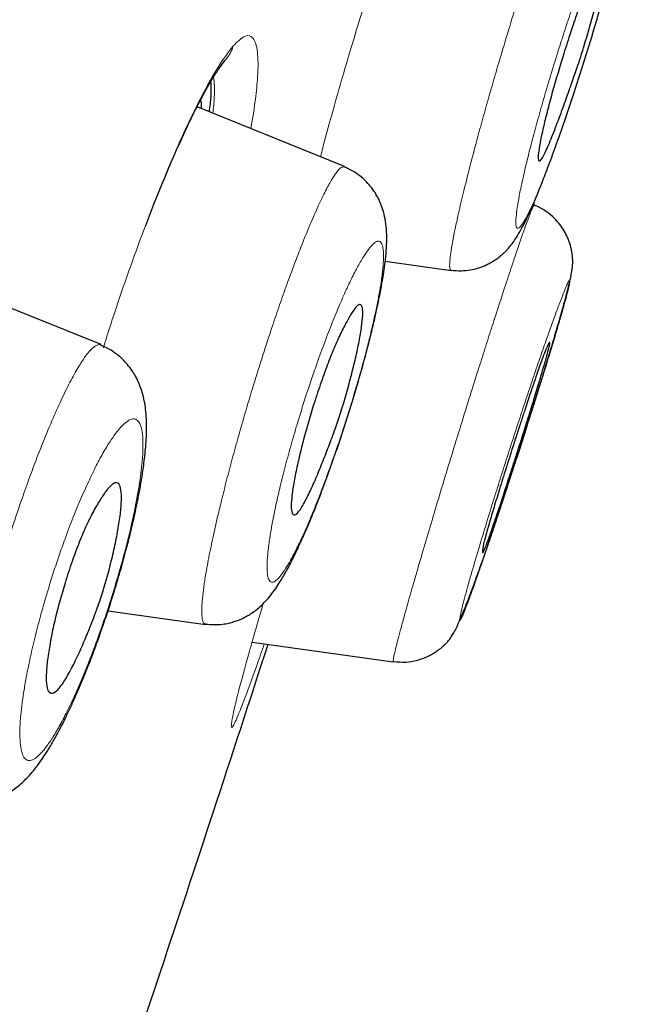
# Model space of a CAD drawing. Header units: millimetres. Extents: x 8 to 830, y 12 to 2106.
# Tile 599 of 624: x 799.32 to 804.38, y 1789.09 to 1797.13. Entities that reach past the tile are written whole.
import ezdxf

# ---------------------------------------------------------------- set-up
doc = ezdxf.new("R2010")
doc.units = ezdxf.units.MM

msp = doc.modelspace()

# ---------------------------------------------------------------- linework, layer by layer
at = {"color": 7, "linetype": 'Continuous', "lineweight": 30}
for p, q in [((801.0124, 1796.8127), (801.0114, 1796.8122)), ((801.0124, 1796.8127), (801.0114, 1796.8122)), ((801.978, 1795.9336), (800.7724, 1796.4207)), ((803.5281, 1795.622), (803.5179, 1795.6262)), ((802.3091, 1795.1588), (802.8465, 1795.0833)), ((799.9892, 1794.4779), (798.6941, 1795.0011)), ((800.046, 1792.3043), (800.8407, 1792.1926)), ((801.2219, 1792.0477), (802.3754, 1791.8856))]:
    msp.add_line(p, q, dxfattribs=at)
at = {"color": 8, "linetype": 'Continuous', "lineweight": 0}
msp.add_arc((800.8042, 1796.9884), 0.2724, 319.78176, 345.11605, dxfattribs=at)
at = {"color": 7, "linetype": 'Continuous', "lineweight": 30}
for points, knots in [([(815.2417, 1879.5397), (815.2409, 1879.5373), (815.2387, 1879.5308), (815.2013, 1879.4128), (815.1085, 1879.0931), (814.9525, 1878.525), (814.7273, 1877.6975), (814.4294, 1876.6159), (814.0555, 1875.2452), (813.6418, 1873.7246), (813.2077, 1872.1222), (812.7774, 1870.5248), (812.2816, 1868.6694), (811.7162, 1866.5249), (811.0923, 1864.109), (810.3848, 1861.3452), (809.6032, 1858.2686), (808.758, 1854.9241), (807.9052, 1851.5401), (807.0493, 1848.1425), (805.9117, 1843.6193), (804.4836, 1837.9633), (802.7686, 1831.1854), (801.0519, 1824.4365), (799.3364, 1817.7065), (797.6446, 1811.1258), (795.9816, 1804.6729), (794.3485, 1798.3482), (792.9402, 1792.8889), (791.7576, 1788.3045), (790.8009, 1784.5914), (789.8488, 1780.8899), (789.2341, 1778.4891), (788.9253, 1777.283)], [0, 0, 0, 0, 0.01834, 0.049646, 0.081159, 0.112776, 0.144427, 0.176122, 0.207963, 0.24004, 0.261619, 0.283406, 0.305452, 0.327787, 0.350088, 0.372164, 0.398331, 0.424187, 0.449771, 0.475138, 0.500324, 0.550384, 0.600197, 0.649769, 0.69912, 0.748534, 0.794887, 0.841452, 0.888204, 0.915872, 0.943695, 0.971714, 1, 1, 1, 1]), ([(815.2417, 1879.5397), (815.2409, 1879.5373), (815.2387, 1879.5308), (815.2013, 1879.4128), (815.1085, 1879.0931), (814.9525, 1878.525), (814.7273, 1877.6975), (814.4294, 1876.6159), (814.0555, 1875.2452), (813.6418, 1873.7246), (813.2077, 1872.1222), (812.7774, 1870.5248), (812.2816, 1868.6694), (811.7162, 1866.5249), (811.0923, 1864.109), (810.3848, 1861.3452), (809.6032, 1858.2686), (808.758, 1854.9241), (807.9052, 1851.5401), (807.0493, 1848.1425), (805.9117, 1843.6193), (804.4836, 1837.9633), (802.7686, 1831.1854), (801.0519, 1824.4365), (799.3364, 1817.7065), (797.6446, 1811.1258), (795.9816, 1804.6729), (794.3485, 1798.3482), (792.9402, 1792.8889), (791.7576, 1788.3045), (790.8009, 1784.5914), (789.8488, 1780.8899), (789.2341, 1778.4891), (788.9253, 1777.283)], [0, 0, 0, 0, 0.01834, 0.049646, 0.081159, 0.112776, 0.144427, 0.176122, 0.207963, 0.24004, 0.261619, 0.283406, 0.305452, 0.327787, 0.350088, 0.372164, 0.398331, 0.424187, 0.449771, 0.475138, 0.500324, 0.550384, 0.600197, 0.649769, 0.69912, 0.748534, 0.794887, 0.841452, 0.888204, 0.915872, 0.943695, 0.971714, 1, 1, 1, 1]), ([(816.606, 1877.6246), (816.6053, 1877.6216), (816.6037, 1877.6153), (816.5654, 1877.4833), (816.476, 1877.1593), (816.3364, 1876.6304), (816.1546, 1875.9404), (815.9425, 1875.1439), (815.6847, 1874.1765), (815.3781, 1873.02), (815.0342, 1871.7254), (814.6569, 1870.3025), (814.2523, 1868.7707), (813.8291, 1867.1614), (813.4009, 1865.5147), (812.9834, 1863.8877), (812.5382, 1862.1413), (812.0186, 1860.0972), (811.4221, 1857.7456), (810.75, 1855.0942), (810.0636, 1852.3857), (809.3673, 1849.6416), (808.6639, 1846.8752), (807.7212, 1843.1697), (806.5319, 1838.5173), (805.0971, 1832.9208), (803.6566, 1827.3237), (802.2119, 1821.7314), (800.7649, 1816.1424), (799.3873, 1810.8518), (798.0849, 1805.8564), (796.8575, 1801.1587), (795.6305, 1796.4662), (794.5587, 1792.367), (793.642, 1788.8629), (792.8804, 1785.9489), (792.1257, 1783.0587), (791.3799, 1780.1956), (790.8985, 1778.3357), (790.6576, 1777.4049)], [0, 0, 0, 0, 0.028654, 0.059928, 0.09124, 0.122572, 0.14765, 0.172731, 0.197817, 0.222921, 0.248052, 0.269017, 0.290007, 0.311024, 0.326805, 0.342591, 0.358372, 0.374141, 0.395139, 0.416112, 0.437059, 0.457984, 0.478883, 0.499762, 0.54148, 0.583159, 0.624801, 0.666394, 0.707958, 0.749542, 0.784512, 0.819509, 0.85453, 0.889572, 0.911612, 0.933672, 0.955754, 0.977859, 1, 1, 1, 1]), ([(816.6058, 1877.6236), (816.605, 1877.6206), (816.6034, 1877.6142), (816.5653, 1877.4832), (816.476, 1877.1593), (816.3364, 1876.6304), (816.1546, 1875.9404), (815.9425, 1875.1439), (815.6847, 1874.1765), (815.3781, 1873.02), (815.0342, 1871.7254), (814.6569, 1870.3025), (814.2523, 1868.7707), (813.8291, 1867.1614), (813.4009, 1865.5147), (812.9834, 1863.8877), (812.5382, 1862.1413), (812.0186, 1860.0972), (811.4221, 1857.7456), (810.75, 1855.0942), (810.0636, 1852.3857), (809.3673, 1849.6416), (808.6639, 1846.8752), (807.7212, 1843.1697), (806.5319, 1838.5173), (805.0971, 1832.9208), (803.6566, 1827.3237), (802.2119, 1821.7314), (800.7649, 1816.1424), (799.3873, 1810.8518), (798.0849, 1805.8564), (796.8575, 1801.1587), (795.6305, 1796.4662), (794.5587, 1792.367), (793.642, 1788.8629), (792.8804, 1785.9489), (792.1257, 1783.0587), (791.3799, 1780.1956), (790.8985, 1778.3357), (790.6576, 1777.4049)], [0, 0, 0, 0, 0.027628, 0.058936, 0.090281, 0.121646, 0.14675, 0.171858, 0.19697, 0.2221, 0.247258, 0.268245, 0.289258, 0.310297, 0.326094, 0.341896, 0.357694, 0.37348, 0.3945, 0.415495, 0.436465, 0.457411, 0.478333, 0.499234, 0.540995, 0.582719, 0.624404, 0.666041, 0.70765, 0.749277, 0.784284, 0.819319, 0.854376, 0.889455, 0.911519, 0.933602, 0.955707, 0.977835, 1, 1, 1, 1]), ([(790.8326, 1777.52), (791.1125, 1778.6273), (791.6831, 1780.8847), (792.5905, 1784.4145), (793.5243, 1788.0286), (794.4734, 1791.6827), (795.532, 1795.7489), (796.7013, 1800.2336), (797.9791, 1805.1329), (799.4152, 1810.6497), (801.0061, 1816.7719), (802.7371, 1823.4942), (804.4612, 1830.2154), (806.1796, 1836.934), (807.6041, 1842.5243), (808.7382, 1846.9804), (809.5859, 1850.3067), (810.4225, 1853.5854), (811.2413, 1856.7875), (811.9877, 1859.6971), (812.6526, 1862.2782), (813.2329, 1864.5158), (813.7599, 1866.524), (814.2266, 1868.2807), (814.6364, 1869.8152), (815.0539, 1871.3724), (815.4541, 1872.8663), (815.8152, 1874.2092), (816.1013, 1875.2723), (816.3401, 1876.1676), (816.5092, 1876.8028), (816.5923, 1877.0832), (816.596, 1877.0962), (816.5979, 1877.1025)], [0, 0, 0, 0, 0.026664, 0.054357, 0.082001, 0.109685, 0.137453, 0.17399, 0.210713, 0.24757, 0.297859, 0.348126, 0.398373, 0.448601, 0.498899, 0.524186, 0.549552, 0.574879, 0.600129, 0.625492, 0.64667, 0.667756, 0.688924, 0.710123, 0.731243, 0.752352, 0.784057, 0.815599, 0.846785, 0.877833, 0.919215, 0.960784, 1, 1, 1, 1]), ([(816.5918, 1876.7213), (816.5898, 1876.7152), (816.5857, 1876.7027), (816.4996, 1876.4204), (816.3251, 1875.774), (816.0773, 1874.8559), (815.7819, 1873.7708), (815.4122, 1872.4103), (815.0038, 1870.9003), (814.5782, 1869.3248), (814.161, 1867.7711), (813.6872, 1865.9928), (813.154, 1863.9605), (812.5688, 1861.6934), (811.9006, 1859.0858), (811.1555, 1856.1624), (810.3435, 1852.9648), (809.522, 1849.7227), (808.6968, 1846.4605), (807.5916, 1842.0893), (806.1975, 1836.5887), (804.5093, 1829.9591), (802.8091, 1823.3125), (801.0975, 1816.6609), (799.5838, 1810.8439), (798.2836, 1805.8613), (797.1983, 1801.7126), (796.1133, 1797.5672), (795.0315, 1793.4304), (793.9568, 1789.3134), (792.8993, 1785.2412), (791.8597, 1781.214), (791.2066, 1778.6308), (790.8792, 1777.336)], [0, 0, 0, 0, 0.039392, 0.081265, 0.123167, 0.154792, 0.186451, 0.217971, 0.249506, 0.270698, 0.291841, 0.312877, 0.334073, 0.355258, 0.376322, 0.401743, 0.427011, 0.451975, 0.476801, 0.50158, 0.551155, 0.600863, 0.650713, 0.700608, 0.750487, 0.781648, 0.812807, 0.843984, 0.875217, 0.906469, 0.937628, 0.968734, 1, 1, 1, 1]), ([(802.8468, 1795.0866), (802.875, 1795.084), (802.9273, 1795.0791), (802.9998, 1795.0867), (803.0572, 1795.0998), (803.1018, 1795.1149), (803.1362, 1795.1296), (803.1655, 1795.1445), (803.2039, 1795.167), (803.2386, 1795.192), (803.2688, 1795.2183), (803.2887, 1795.2371), (803.3087, 1795.2579), (803.333, 1795.286), (803.3601, 1795.3219), (803.3933, 1795.3721), (803.4258, 1795.43), (803.4532, 1795.4839), (803.4834, 1795.5474), (803.5206, 1795.6313), (803.565, 1795.738), (803.6173, 1795.8707), (803.6763, 1796.0279), (803.74, 1796.2062), (803.8057, 1796.3973), (803.872, 1796.5972), (803.9376, 1796.8025), (804.0015, 1797.0097), (804.0623, 1797.2147), (804.1179, 1797.4113), (804.1665, 1797.5919), (804.2067, 1797.7514), (804.2386, 1797.8877), (804.2652, 1798.0133), (804.2852, 1798.125), (804.2972, 1798.2159), (804.3019, 1798.2932), (804.3006, 1798.3529), (804.2951, 1798.4052), (804.2871, 1798.4498), (804.2747, 1798.4957), (804.257, 1798.5453), (804.2286, 1798.603), (804.1873, 1798.6643), (804.1332, 1798.7237), (804.0624, 1798.7805), (804.0053, 1798.8074), (803.9755, 1798.8214)], [0, 0, 0, 0, 0.016129, 0.029964, 0.041143, 0.049456, 0.056685, 0.062949, 0.068705, 0.082898, 0.088316, 0.093495, 0.101838, 0.113101, 0.127249, 0.143949, 0.167699, 0.187518, 0.212045, 0.240084, 0.271619, 0.306617, 0.344581, 0.382973, 0.421489, 0.460165, 0.499016, 0.538074, 0.577428, 0.617027, 0.656001, 0.692522, 0.726538, 0.758103, 0.796444, 0.830567, 0.860341, 0.880168, 0.890424, 0.902327, 0.911338, 0.921633, 0.935581, 0.948753, 0.96411, 0.98135, 1, 1, 1, 1]), ([(803.7676, 1796.8568), (803.7768, 1796.886), (803.7951, 1796.9439), (803.8319, 1797.0566), (803.8768, 1797.1896), (803.9284, 1797.332), (803.9778, 1797.4558), (804.0229, 1797.5592), (804.0605, 1797.6387), (804.0893, 1797.6885), (804.1085, 1797.704), (804.1161, 1797.6818), (804.1118, 1797.6245), (804.0965, 1797.5367), (804.0714, 1797.4229), (804.0378, 1797.2876), (803.9977, 1797.1387), (803.9527, 1796.9821), (803.9202, 1796.8752), (803.9035, 1796.8223), (803.9035, 1796.8222), (803.9035, 1796.8221), (803.9034, 1796.8218), (803.9033, 1796.8214), (803.903, 1796.8207), (803.9026, 1796.8193), (803.9017, 1796.8166), (803.8999, 1796.811), (803.8957, 1796.7984), (803.8832, 1796.7614), (803.8585, 1796.6898), (803.8196, 1796.5783), (803.7697, 1796.4382), (803.7121, 1796.2806), (803.6521, 1796.1265), (803.6088, 1796.0302), (803.5812, 1795.9852), (803.5687, 1795.9764), (803.5625, 1795.9815), (803.5598, 1795.9894), (803.5578, 1796.0093), (803.5613, 1796.0552), (803.5767, 1796.145), (803.6019, 1796.2606), (803.6354, 1796.3965), (803.6873, 1796.5915), (803.7357, 1796.7515), (803.7676, 1796.8568)], [0, 0, 0, 0, 0.0162842, 0.0322561, 0.0637981, 0.0944402, 0.124432, 0.1555743, 0.1867196, 0.2178324, 0.2488868, 0.2821578, 0.314774, 0.3468943, 0.37843, 0.4093485, 0.4398626, 0.4696777, 0.4991284, 0.4991425, 0.4991537, 0.4991737, 0.4992098, 0.4992751, 0.4993948, 0.4996182, 0.500048, 0.5009137, 0.5027736, 0.5070947, 0.5216965, 0.54311, 0.5710588, 0.6057771, 0.6469829, 0.6948641, 0.7213932, 0.7495171, 0.7609965, 0.7723254, 0.7835353, 0.8167982, 0.8491444, 0.8808644, 0.9117096, 0.941902, 1, 1, 1, 1]), ([(800.3539, 1795.4515), (800.3761, 1795.5098), (800.4273, 1795.6439), (800.508, 1795.8427), (800.5963, 1796.0499), (800.6751, 1796.2235), (800.7438, 1796.366), (800.8024, 1796.4807), (800.8594, 1796.5852), (800.9141, 1796.6772), (800.9662, 1796.7562), (800.9969, 1796.7937), (801.0124, 1796.8127)], [0, 0, 0, 0, 0.086027, 0.198053, 0.316274, 0.440745, 0.52721, 0.616412, 0.708316, 0.802888, 0.900109, 1, 1, 1, 1]), ([(800.3539, 1795.4515), (800.3761, 1795.5098), (800.4273, 1795.6439), (800.508, 1795.8427), (800.5963, 1796.0499), (800.6751, 1796.2235), (800.7438, 1796.366), (800.8024, 1796.4807), (800.8594, 1796.5852), (800.9141, 1796.6772), (800.9662, 1796.7562), (800.9969, 1796.7937), (801.0124, 1796.8127)], [0, 0, 0, 0, 0.086027, 0.198053, 0.316274, 0.440745, 0.52721, 0.616412, 0.708316, 0.802888, 0.900109, 1, 1, 1, 1]), ([(800.8732, 1796.38), (800.8787, 1796.4237), (800.8919, 1796.5291), (800.8882, 1796.5918), (800.886, 1796.6285)], [0, 0, 0, 0, 0.414518, 1, 1, 1, 1]), ([(800.8732, 1796.38), (800.8787, 1796.4237), (800.8919, 1796.5291), (800.8882, 1796.5918), (800.886, 1796.6285)], [0, 0, 0, 0, 0.414518, 1, 1, 1, 1]), ([(800.8008, 1796.4765), (800.8025, 1796.4688), (800.8065, 1796.4507), (800.8069, 1796.4227), (800.8072, 1796.4067)], [0, 0, 0, 0, 0.425291, 1, 1, 1, 1]), ([(800.8008, 1796.4765), (800.8025, 1796.4688), (800.8065, 1796.4507), (800.8069, 1796.4227), (800.8072, 1796.4067)], [0, 0, 0, 0, 0.425291, 1, 1, 1, 1]), ([(800.8409, 1792.1957), (800.8655, 1792.1932), (800.9114, 1792.1885), (800.9762, 1792.1929), (801.0299, 1792.2022), (801.0734, 1792.214), (801.1098, 1792.2269), (801.1439, 1792.2415), (801.177, 1792.2583), (801.2153, 1792.2814), (801.2557, 1792.3103), (801.3021, 1792.3501), (801.3455, 1792.3953), (801.386, 1792.4449), (801.423, 1792.497), (801.4566, 1792.5497), (801.4962, 1792.6168), (801.5418, 1792.7017), (801.5991, 1792.8188), (801.6572, 1792.948), (801.7175, 1793.0914), (801.7778, 1793.244), (801.842, 1793.416), (801.9081, 1793.6034), (801.9748, 1793.8029), (802.0407, 1794.0118), (802.1042, 1794.2265), (802.1557, 1794.4149), (802.1952, 1794.5701), (802.2236, 1794.6896), (802.25, 1794.8088), (802.2728, 1794.9221), (802.291, 1795.0256), (802.304, 1795.1119), (802.3147, 1795.2005), (802.3219, 1795.2947), (802.3225, 1795.3922), (802.3133, 1795.4849), (802.2979, 1795.5581), (802.2799, 1795.6124), (802.2635, 1795.6514), (802.2454, 1795.6885), (802.2183, 1795.7337), (802.1786, 1795.786), (802.1265, 1795.8389), (802.0585, 1795.891), (802.0045, 1795.9162), (801.976, 1795.9295)], [0, 0, 0, 0, 0.014946, 0.027937, 0.038743, 0.047217, 0.054754, 0.06129, 0.071535, 0.08167, 0.093851, 0.108017, 0.124636, 0.144185, 0.1651, 0.183084, 0.198063, 0.232161, 0.265808, 0.303782, 0.335495, 0.369948, 0.406086, 0.44344, 0.482027, 0.521867, 0.563024, 0.60559, 0.633564, 0.659388, 0.683068, 0.714588, 0.741342, 0.76365, 0.787507, 0.815437, 0.847082, 0.870519, 0.893038, 0.910217, 0.916783, 0.924051, 0.936142, 0.948441, 0.963377, 0.980696, 1, 1, 1, 1]), ([(802.3757, 1791.8891), (802.4105, 1791.8863), (802.4752, 1791.8811), (802.561, 1791.8956), (802.6271, 1791.9172), (802.6674, 1791.9363), (802.7004, 1791.955), (802.7259, 1791.9714), (802.7432, 1791.9835), (802.7542, 1791.9915), (802.7639, 1791.9989), (802.7718, 1792.0051), (802.7772, 1792.0095), (802.7825, 1792.0141), (802.7863, 1792.0174), (802.7901, 1792.0209), (802.7938, 1792.0245), (802.7976, 1792.028), (802.8028, 1792.0332), (802.8091, 1792.0398), (802.8229, 1792.0549), (802.8397, 1792.0764), (802.8591, 1792.1063), (802.8793, 1792.1433), (802.9071, 1792.1997), (802.9438, 1792.2838), (802.9919, 1792.4053), (803.0457, 1792.5502), (803.1054, 1792.7186), (803.1716, 1792.9109), (803.2355, 1793.1014), (803.2944, 1793.2795), (803.3463, 1793.4382), (803.3983, 1793.5988), (803.4495, 1793.7585), (803.4994, 1793.9157), (803.5553, 1794.0933), (803.6149, 1794.286), (803.675, 1794.4847), (803.7272, 1794.6618), (803.7657, 1794.7981), (803.793, 1794.8999), (803.8112, 1794.9721), (803.8242, 1795.0292), (803.8326, 1795.0727), (803.8375, 1795.1056), (803.8397, 1795.1299), (803.8405, 1795.1485), (803.8404, 1795.1634), (803.84, 1795.1764), (803.8384, 1795.2004), (803.8329, 1795.2452), (803.8214, 1795.2919), (803.8062, 1795.3353), (803.7894, 1795.3744), (803.7636, 1795.4214), (803.7252, 1795.4746), (803.6745, 1795.5277), (803.608, 1795.5796), (803.5543, 1795.6047), (803.5263, 1795.6178)], [0, 0, 0, 0, 0.0184956, 0.034358, 0.0472359, 0.0573901, 0.0652906, 0.0713128, 0.0738414, 0.0762115, 0.0785814, 0.0811055, 0.0836103, 0.0846504, 0.0855845, 0.0864622, 0.0873415, 0.0882796, 0.089323, 0.0918447, 0.0950697, 0.1082711, 0.127872, 0.1470088, 0.1666966, 0.2033746, 0.2412166, 0.2802173, 0.3203844, 0.3617844, 0.404584, 0.433987, 0.4637261, 0.4931905, 0.5223966, 0.5513851, 0.5802167, 0.6228946, 0.6648762, 0.7062621, 0.7471149, 0.7741044, 0.800848, 0.8252418, 0.8463105, 0.8640186, 0.8783356, 0.8868408, 0.8934469, 0.898216, 0.90142, 0.9096035, 0.9224267, 0.9277722, 0.934471, 0.9452031, 0.9559808, 0.9689292, 0.9837525, 1, 1, 1, 1]), ([(801.7219, 1793.9768), (801.7314, 1794.0063), (801.75, 1794.0647), (801.788, 1794.1778), (801.8352, 1794.3105), (801.891, 1794.4514), (801.9463, 1794.5729), (801.9985, 1794.6738), (802.0434, 1794.7511), (802.08, 1794.7986), (802.1032, 1794.8099), (802.1163, 1794.7995), (802.125, 1794.7755), (802.1276, 1794.7228), (802.1182, 1794.6286), (802.0979, 1794.5095), (802.0685, 1794.3716), (802.021, 1794.1784), (801.9709, 1794.0011), (801.9243, 1793.8587), (801.901, 1793.7919), (801.8683, 1793.7011), (801.8244, 1793.585), (801.7698, 1793.4479), (801.711, 1793.3108), (801.6529, 1793.19), (801.6002, 1793.1041), (801.5677, 1793.0815), (801.5515, 1793.0944), (801.5425, 1793.1193), (801.5401, 1793.173), (801.5493, 1793.2685), (801.5695, 1793.3887), (801.5988, 1793.5269), (801.6453, 1793.7199), (801.6916, 1793.8753), (801.7219, 1793.9768)], [0, 0, 0, 0, 0.016405, 0.032462, 0.064076, 0.094663, 0.124487, 0.155638, 0.186793, 0.217918, 0.248983, 0.266542, 0.283947, 0.317738, 0.350512, 0.382296, 0.41294, 0.442758, 0.499054, 0.50973, 0.522249, 0.536709, 0.561826, 0.591093, 0.624418, 0.662024, 0.703728, 0.749476, 0.767367, 0.78485, 0.81908, 0.852001, 0.883874, 0.914549, 0.944134, 1, 1, 1, 1]), ([(803.3517, 1793.6438), (803.3633, 1793.6796), (803.3858, 1793.7494), (803.4185, 1793.8501), (803.4666, 1793.9979), (803.5235, 1794.1696), (803.5782, 1794.3269), (803.614, 1794.4223), (803.6351, 1794.4711), (803.646, 1794.4903), (803.6506, 1794.4947), (803.6524, 1794.4949), (803.6531, 1794.4948), (803.6534, 1794.4945), (803.6538, 1794.4928), (803.6537, 1794.4883), (803.6515, 1794.4743), (803.6431, 1794.4386), (803.6245, 1794.3697), (803.5955, 1794.2692), (803.5572, 1794.1403), (803.5106, 1793.9873), (803.4572, 1793.8159), (803.4092, 1793.6653), (803.3707, 1793.5462), (803.3433, 1793.4612), (803.3008, 1793.3293), (803.2468, 1793.1633), (803.1903, 1792.9941), (803.1493, 1792.8776), (803.1223, 1792.808), (803.107, 1792.7773), (803.1014, 1792.7774), (803.1032, 1792.8039), (803.1118, 1792.8482), (803.1262, 1792.9044), (803.1398, 1792.9526), (803.1632, 1793.0345), (803.197, 1793.1481), (803.2424, 1793.2976), (803.2946, 1793.4654), (803.3325, 1793.5837), (803.3517, 1793.6438)], [0, 0, 0, 0, 0.019972, 0.039009, 0.057374, 0.107125, 0.149349, 0.184204, 0.211487, 0.231453, 0.2438, 0.248169, 0.248695, 0.253593, 0.258528, 0.266368, 0.280581, 0.30626, 0.336357, 0.367093, 0.398831, 0.431358, 0.464683, 0.498969, 0.515265, 0.531239, 0.54694, 0.59135, 0.632235, 0.669849, 0.704017, 0.734598, 0.761903, 0.785626, 0.822862, 0.832169, 0.851743, 0.871811, 0.902374, 0.934025, 0.966479, 1, 1, 1, 1]), ([(798.8585, 1790.7374), (798.8843, 1790.7348), (798.9336, 1790.7299), (799.0047, 1790.735), (799.0665, 1790.7465), (799.1219, 1790.763), (799.1699, 1790.7823), (799.2116, 1790.8033), (799.2694, 1790.8376), (799.3343, 1790.8876), (799.3982, 1790.9517), (799.4474, 1791.0101), (799.4868, 1791.0625), (799.5278, 1791.1222), (799.5741, 1791.196), (799.6192, 1791.2749), (799.6622, 1791.3556), (799.701, 1791.4326), (799.7409, 1791.5163), (799.7823, 1791.6076), (799.8207, 1791.6966), (799.8533, 1791.7758), (799.8781, 1791.838), (799.9013, 1791.8972), (799.9289, 1791.9698), (799.9642, 1792.0656), (800.0053, 1792.1822), (800.0485, 1792.3105), (800.0964, 1792.4603), (800.145, 1792.6225), (800.1917, 1792.7913), (800.2289, 1792.9379), (800.257, 1793.0582), (800.279, 1793.1598), (800.2986, 1793.2578), (800.3178, 1793.3646), (800.3329, 1793.4621), (800.3442, 1793.5495), (800.3523, 1793.6264), (800.3583, 1793.7071), (800.3612, 1793.7905), (800.3599, 1793.8722), (800.354, 1793.9456), (800.3431, 1794.0168), (800.327, 1794.0835), (800.3084, 1794.1383), (800.2901, 1794.1812), (800.2685, 1794.2237), (800.2416, 1794.2678), (800.206, 1794.3152), (800.1625, 1794.3616), (800.1129, 1794.404), (800.054, 1794.4438), (800.0099, 1794.4637), (799.9871, 1794.474)], [0, 0, 0, 0, 0.016712, 0.031831, 0.045156, 0.056555, 0.068661, 0.078743, 0.089082, 0.1171, 0.142869, 0.161312, 0.17935, 0.199512, 0.223447, 0.252036, 0.270833, 0.291165, 0.312965, 0.333352, 0.355775, 0.372855, 0.384652, 0.395267, 0.410228, 0.429571, 0.453304, 0.479319, 0.504243, 0.539504, 0.57227, 0.602027, 0.626533, 0.645862, 0.665991, 0.689468, 0.716374, 0.733548, 0.752331, 0.772789, 0.794989, 0.819, 0.842758, 0.862546, 0.881303, 0.896525, 0.908436, 0.916329, 0.927287, 0.941303, 0.953764, 0.967799, 0.98327, 1, 1, 1, 1]), ([(799.6945, 1792.5313), (799.7039, 1792.561), (799.7226, 1792.6197), (799.7613, 1792.7332), (799.8102, 1792.8658), (799.8694, 1793.0057), (799.93, 1793.1254), (799.9886, 1793.2239), (800.0404, 1793.299), (800.0844, 1793.3445), (800.1145, 1793.3541), (800.1336, 1793.3418), (800.1482, 1793.3151), (800.1573, 1793.2583), (800.1545, 1793.159), (800.1397, 1793.0358), (800.115, 1792.8957), (800.0731, 1792.704), (800.0252, 1792.5264), (799.9773, 1792.3803), (799.9504, 1792.3047), (799.9139, 1792.2072), (799.8659, 1792.0881), (799.8072, 1791.9533), (799.7447, 1791.8245), (799.6827, 1791.7157), (799.6249, 1791.6415), (799.5857, 1791.624), (799.5632, 1791.6385), (799.5481, 1791.666), (799.5391, 1791.7234), (799.5417, 1791.8236), (799.5563, 1791.9478), (799.5808, 1792.088), (799.6217, 1792.28), (799.6658, 1792.4323), (799.6945, 1792.5313)], [0, 0, 0, 0, 0.016442, 0.032523, 0.064149, 0.094718, 0.124507, 0.155647, 0.186795, 0.217927, 0.249005, 0.267201, 0.285149, 0.31978, 0.353011, 0.38495, 0.415391, 0.44469, 0.49903, 0.511736, 0.525925, 0.541712, 0.568003, 0.597725, 0.630575, 0.666944, 0.706615, 0.749495, 0.767943, 0.785904, 0.82086, 0.854211, 0.886186, 0.916718, 0.945832, 1, 1, 1, 1]), ([(801.3505, 1792.0296), (801.2014, 1791.5703), (800.7717, 1790.247), (800.3293, 1788.928), (800.0405, 1788.0668)], [0, 0, 0, 0, 0.34714, 1, 1, 1, 1]), ([(801.3505, 1792.0296), (801.2014, 1791.5703), (800.7717, 1790.247), (800.3293, 1788.928), (800.0405, 1788.0668)], [0, 0, 0, 0, 0.34714, 1, 1, 1, 1])]:
    msp.add_open_spline(points, degree=3, knots=knots, dxfattribs=at)
at = {"color": 8, "linetype": 'Continuous', "lineweight": 0}
for points, knots in [([(816.5804, 1876.0527), (816.5793, 1876.0488), (816.5769, 1876.0406), (816.5351, 1875.9187), (816.4426, 1875.6015), (816.3003, 1875.0867), (816.116, 1874.4135), (815.9002, 1873.6292), (815.6378, 1872.6808), (815.3255, 1871.5468), (814.9762, 1870.2722), (814.5934, 1868.8719), (814.1842, 1867.3625), (813.7217, 1865.6383), (813.2024, 1863.6647), (812.6314, 1861.4469), (812.02, 1859.0447), (811.3802, 1856.5144), (810.7213, 1853.897), (810.0497, 1851.2226), (809.3709, 1848.5171), (808.6878, 1845.7927), (807.7694, 1842.1248), (806.6077, 1837.501), (805.1981, 1831.9249), (803.7784, 1826.3432), (802.3519, 1820.7646), (800.9217, 1815.2248), (799.4863, 1809.7206), (798.0527, 1804.2494), (796.6154, 1798.7812), (795.3704, 1794.0446), (794.3224, 1790.0483), (793.4711, 1786.7899), (792.6344, 1783.5682), (791.8116, 1780.3767), (791.2934, 1778.3202), (791.0333, 1777.288)], [0, 0, 0, 0, 0.027695, 0.058894, 0.090028, 0.121166, 0.146177, 0.171284, 0.196414, 0.221444, 0.246463, 0.267448, 0.288438, 0.309296, 0.330126, 0.351186, 0.372225, 0.393197, 0.414217, 0.435226, 0.456147, 0.477015, 0.497875, 0.539987, 0.582177, 0.624368, 0.666516, 0.708656, 0.750043, 0.791463, 0.832917, 0.874415, 0.899547, 0.924608, 0.949641, 0.974722, 1, 1, 1, 1]), ([(816.5804, 1876.0527), (816.5793, 1876.0488), (816.5769, 1876.0406), (816.5351, 1875.9187), (816.4426, 1875.6015), (816.3003, 1875.0867), (816.116, 1874.4135), (815.9002, 1873.6292), (815.6378, 1872.6808), (815.3255, 1871.5468), (814.9762, 1870.2722), (814.5934, 1868.8719), (814.1842, 1867.3625), (813.7217, 1865.6383), (813.2024, 1863.6647), (812.6314, 1861.4469), (812.02, 1859.0447), (811.3802, 1856.5144), (810.7213, 1853.897), (810.0497, 1851.2226), (809.3709, 1848.5171), (808.6878, 1845.7927), (807.7694, 1842.1248), (806.6077, 1837.501), (805.1981, 1831.9249), (803.7784, 1826.3432), (802.3519, 1820.7646), (800.9217, 1815.2248), (799.4863, 1809.7206), (798.0527, 1804.2494), (796.6154, 1798.7812), (795.3704, 1794.0446), (794.3224, 1790.0483), (793.4711, 1786.7899), (792.6344, 1783.5682), (791.8116, 1780.3767), (791.2934, 1778.3202), (791.0333, 1777.288)], [0, 0, 0, 0, 0.027695, 0.058894, 0.090028, 0.121166, 0.146177, 0.171284, 0.196414, 0.221444, 0.246463, 0.267448, 0.288438, 0.309296, 0.330126, 0.351186, 0.372225, 0.393197, 0.414217, 0.435226, 0.456147, 0.477015, 0.497875, 0.539987, 0.582177, 0.624368, 0.666516, 0.708656, 0.750043, 0.791463, 0.832917, 0.874415, 0.899547, 0.924608, 0.949641, 0.974722, 1, 1, 1, 1]), ([(776.723, 1780.0839), (777.0666, 1781.2876), (777.7537, 1783.6953), (778.8031, 1787.4364), (779.8596, 1791.2214), (780.9213, 1795.0419), (781.987, 1798.8809), (783.2332, 1803.3744), (784.6611, 1808.5217), (786.2715, 1814.3158), (787.8857, 1820.1092), (789.5147, 1825.8982), (791.155, 1831.684), (792.7999, 1837.4661), (794.4484, 1843.2373), (795.8213, 1848.0276), (796.9126, 1851.8342), (797.724, 1854.669), (798.5233, 1857.4725), (799.3043, 1860.227), (800.0613, 1862.9104), (800.7761, 1865.482), (801.4472, 1867.9214), (801.8314, 1869.3648), (802.0234, 1870.0865)], [0, 0, 0, 0, 0.041658, 0.083322, 0.12499, 0.166658, 0.208327, 0.249998, 0.312501, 0.37501, 0.437516, 0.500023, 0.56253, 0.625037, 0.687542, 0.750042, 0.781293, 0.812545, 0.843795, 0.875043, 0.906288, 0.937529, 0.968766, 1, 1, 1, 1]), ([(776.723, 1780.0839), (777.0666, 1781.2876), (777.7537, 1783.6953), (778.8031, 1787.4364), (779.8596, 1791.2214), (780.9213, 1795.0419), (781.987, 1798.8809), (783.2332, 1803.3744), (784.6611, 1808.5217), (786.2715, 1814.3158), (787.8857, 1820.1092), (789.5147, 1825.8982), (791.155, 1831.684), (792.7999, 1837.4661), (794.4484, 1843.2373), (795.8213, 1848.0276), (796.9126, 1851.8342), (797.724, 1854.669), (798.5233, 1857.4725), (799.3043, 1860.227), (800.0613, 1862.9104), (800.7761, 1865.482), (801.4472, 1867.9214), (801.8314, 1869.3648), (802.0234, 1870.0865)], [0, 0, 0, 0, 0.041658, 0.083322, 0.12499, 0.166658, 0.208327, 0.249998, 0.312501, 0.37501, 0.437516, 0.500023, 0.56253, 0.625037, 0.687542, 0.750042, 0.781293, 0.812545, 0.843795, 0.875043, 0.906288, 0.937529, 0.968766, 1, 1, 1, 1]), ([(801.7797, 1796.0138), (801.8225, 1796.1726), (801.9109, 1796.501), (802.0714, 1797.0425), (802.2457, 1797.5976), (802.4262, 1798.1374), (802.6047, 1798.636), (802.7728, 1799.0722), (802.9265, 1799.4402), (803.0077, 1799.6035), (803.0483, 1799.6853)], [0, 0, 0, 0, 0.118114, 0.244184, 0.370019, 0.495684, 0.621404, 0.747366, 0.873557, 1, 1, 1, 1]), ([(801.7797, 1796.0138), (801.8225, 1796.1726), (801.9109, 1796.501), (802.0714, 1797.0425), (802.2457, 1797.5976), (802.4262, 1798.1374), (802.6047, 1798.636), (802.7728, 1799.0722), (802.9265, 1799.4402), (803.0077, 1799.6035), (803.0483, 1799.6853)], [0, 0, 0, 0, 0.118114, 0.244184, 0.370019, 0.495684, 0.621404, 0.747366, 0.873557, 1, 1, 1, 1]), ([(802.8473, 1795.0891), (802.8462, 1795.0885), (802.839, 1795.085), (802.8349, 1795.1088), (802.8355, 1795.1573), (802.8437, 1795.2258), (802.8564, 1795.3038), (802.8747, 1795.3988), (802.9009, 1795.5213), (802.9366, 1795.6759), (802.9836, 1795.8658), (803.0331, 1796.0565), (803.0826, 1796.2405), (803.1304, 1796.4131), (803.181, 1796.591), (803.2398, 1796.7928), (803.3069, 1797.0173), (803.3819, 1797.2612), (803.4513, 1797.4802), (803.5137, 1797.6725), (803.5691, 1797.8388), (803.6228, 1797.996), (803.6801, 1798.1591), (803.7394, 1798.3221), (803.7985, 1798.477), (803.851, 1798.6066), (803.8962, 1798.7086), (803.9329, 1798.7796), (803.9604, 1798.8199), (803.9708, 1798.8205), (803.9759, 1798.8208)], [0, 0, 0, 0, 0.007894, 0.049322, 0.090782, 0.121876, 0.152957, 0.184016, 0.215061, 0.256453, 0.297851, 0.339223, 0.37023, 0.401214, 0.432188, 0.463179, 0.504542, 0.545955, 0.587385, 0.618464, 0.649547, 0.680629, 0.711718, 0.753183, 0.794634, 0.835992, 0.877174, 0.918209, 0.959487, 1, 1, 1, 1]), ([(803.9817, 1796.9469), (804, 1797.0073), (804.0364, 1797.1279), (804.0871, 1797.3037), (804.1335, 1797.4716), (804.1748, 1797.6286), (804.2099, 1797.7708), (804.238, 1797.8958), (804.259, 1798.0026), (804.2726, 1798.0891), (804.2787, 1798.1548), (804.2771, 1798.198), (804.2678, 1798.2177), (804.2506, 1798.2128), (804.2257, 1798.1832), (804.1942, 1798.1313), (804.1564, 1798.0575), (804.1132, 1797.9635), (804.065, 1797.8497), (804.0127, 1797.718), (803.9573, 1797.5711), (803.8995, 1797.4108), (803.8403, 1797.24), (803.7809, 1797.0623), (803.7224, 1796.8804), (803.6659, 1796.6979), (803.6121, 1796.5168), (803.562, 1796.3409), (803.52, 1796.1863), (803.4857, 1796.0541), (803.4582, 1795.9429), (803.4346, 1795.8411), (803.4126, 1795.7389), (803.394, 1795.6409), (803.3809, 1795.5539), (803.3753, 1795.4883), (803.3769, 1795.4445), (803.3864, 1795.4251), (803.4033, 1795.4299), (803.4275, 1795.4588), (803.4583, 1795.5108), (803.4952, 1795.5844), (803.5376, 1795.6788), (803.5848, 1795.7925), (803.6364, 1795.9245), (803.6913, 1796.0725), (803.7486, 1796.233), (803.8026, 1796.3901), (803.8521, 1796.538), (803.8964, 1796.674), (803.9398, 1796.8106), (803.9678, 1796.9014), (803.9817, 1796.9469)], [0, 0, 0, 0, 0.020833, 0.041606, 0.062674, 0.083606, 0.104297, 0.125124, 0.145827, 0.166758, 0.18759, 0.208382, 0.22926, 0.249974, 0.270731, 0.291669, 0.312457, 0.333545, 0.354248, 0.374934, 0.395768, 0.416487, 0.437439, 0.458406, 0.479108, 0.499921, 0.520713, 0.541682, 0.562545, 0.578381, 0.593969, 0.609467, 0.625035, 0.645823, 0.666536, 0.687524, 0.708437, 0.729124, 0.749955, 0.770647, 0.791582, 0.812408, 0.833208, 0.854085, 0.874798, 0.89556, 0.916496, 0.937286, 0.953218, 0.968874, 0.984414, 1, 1, 1, 1]), ([(801.0675, 1796.9185), (801.1018, 1796.9515), (801.1703, 1797.0174), (801.2357, 1796.9941), (801.271, 1796.8833), (801.273, 1796.7037), (801.2505, 1796.4862), (801.2303, 1796.3401), (801.2132, 1796.2498), (801.2119, 1796.2432)], [0, 0, 0, 0, 0.1859443, 0.3711755, 0.5563938, 0.7422145, 0.8663535, 0.9902149, 1, 1, 1, 1]), ([(801.0675, 1796.9185), (801.1018, 1796.9515), (801.1703, 1797.0174), (801.2357, 1796.9941), (801.271, 1796.8833), (801.273, 1796.7037), (801.2505, 1796.4862), (801.2303, 1796.3401), (801.2132, 1796.2498), (801.2119, 1796.2432)], [0, 0, 0, 0, 0.1859443, 0.3711755, 0.5563938, 0.7422145, 0.8663535, 0.9902149, 1, 1, 1, 1]), ([(800.0077, 1794.4518), (800.0247, 1794.507), (800.0974, 1794.7431), (800.2395, 1795.1517), (800.3945, 1795.5683), (800.5176, 1795.8722), (800.6384, 1796.1545), (800.7828, 1796.461), (800.941, 1796.7522), (801.0253, 1796.863), (801.0675, 1796.9185)], [0, 0, 0, 0, 0.048367, 0.206933, 0.365249, 0.444428, 0.523649, 0.682228, 0.841111, 1, 1, 1, 1]), ([(800.0077, 1794.4518), (800.0247, 1794.507), (800.0974, 1794.7431), (800.2395, 1795.1517), (800.3945, 1795.5683), (800.5176, 1795.8722), (800.6384, 1796.1545), (800.7828, 1796.461), (800.941, 1796.7522), (801.0253, 1796.863), (801.0675, 1796.9185)], [0, 0, 0, 0, 0.048367, 0.206933, 0.365249, 0.444428, 0.523649, 0.682228, 0.841111, 1, 1, 1, 1]), ([(800.9013, 1796.3687), (800.9063, 1796.4134), (800.9207, 1796.5419), (800.9125, 1796.616), (800.9072, 1796.6642)], [0, 0, 0, 0, 0.348173, 1, 1, 1, 1]), ([(800.9013, 1796.3687), (800.9063, 1796.4134), (800.9207, 1796.5419), (800.9125, 1796.616), (800.9072, 1796.6642)], [0, 0, 0, 0, 0.348173, 1, 1, 1, 1]), ([(800.8416, 1792.1987), (800.8393, 1792.1981), (800.8281, 1792.1955), (800.8171, 1792.2217), (800.8098, 1792.273), (800.8111, 1792.3437), (800.8177, 1792.4237), (800.8302, 1792.5205), (800.8505, 1792.6448), (800.8804, 1792.8014), (800.9218, 1792.9932), (800.9671, 1793.1854), (801.0137, 1793.3706), (801.0594, 1793.544), (801.1086, 1793.7228), (801.1666, 1793.9251), (801.2339, 1794.15), (801.3102, 1794.3937), (801.3817, 1794.6122), (801.447, 1794.8036), (801.5053, 1794.9686), (801.5627, 1795.1243), (801.6246, 1795.2855), (801.6897, 1795.4463), (801.7559, 1795.5986), (801.8162, 1795.7254), (801.8696, 1795.8246), (801.915, 1795.8929), (801.9515, 1795.9306), (801.968, 1795.9297), (801.9761, 1795.9292)], [0, 0, 0, 0, 0.01029, 0.05159, 0.092921, 0.123926, 0.154929, 0.185915, 0.216886, 0.258177, 0.299473, 0.340746, 0.371681, 0.402598, 0.433511, 0.464443, 0.50573, 0.547064, 0.588401, 0.619394, 0.650371, 0.681338, 0.712318, 0.753644, 0.794963, 0.836192, 0.877247, 0.918152, 0.959306, 1, 1, 1, 1]), ([(802.3762, 1791.8907), (802.3758, 1791.8902), (802.3725, 1791.8858), (802.3752, 1791.9071), (802.3842, 1791.952), (802.4, 1792.0176), (802.4194, 1792.093), (802.4441, 1792.1854), (802.4771, 1792.3053), (802.52, 1792.4573), (802.5738, 1792.6446), (802.634, 1792.8502), (802.6994, 1793.071), (802.7693, 1793.3036), (802.8425, 1793.5443), (802.9175, 1793.7885), (802.9931, 1794.0323), (803.062, 1794.2517), (803.1232, 1794.4449), (803.1768, 1794.6123), (803.2281, 1794.771), (803.2819, 1794.9358), (803.3366, 1795.1011), (803.3897, 1795.2586), (803.4316, 1795.3801), (803.4637, 1795.4702), (803.4877, 1795.535), (803.506, 1795.5814), (803.5206, 1795.6141), (803.5244, 1795.6161), (803.5265, 1795.6173)], [0, 0, 0, 0, 0.004841, 0.046355, 0.087908, 0.119072, 0.150222, 0.181348, 0.212457, 0.253936, 0.295424, 0.336891, 0.378311, 0.419695, 0.461089, 0.50254, 0.544047, 0.585584, 0.616755, 0.647944, 0.67914, 0.710337, 0.751939, 0.793527, 0.835021, 0.866041, 0.896942, 0.927851, 0.958924, 1, 1, 1, 1]), ([(802.0435, 1794.0338), (802.0615, 1794.0945), (802.0975, 1794.2156), (802.1459, 1794.3926), (802.1854, 1794.5481), (802.2169, 1794.6817), (802.2411, 1794.7938), (802.261, 1794.897), (802.2783, 1795.0009), (802.2908, 1795.1007), (802.2964, 1795.1894), (802.2941, 1795.2574), (802.2836, 1795.3031), (802.2653, 1795.3255), (802.239, 1795.3234), (802.2052, 1795.2967), (802.1651, 1795.2477), (802.1189, 1795.1767), (802.0679, 1795.0855), (802.0126, 1794.9743), (801.954, 1794.8448), (801.8931, 1794.6998), (801.8306, 1794.5409), (801.7731, 1794.3851), (801.7213, 1794.2379), (801.6758, 1794.1027), (801.6319, 1793.9661), (801.5851, 1793.8138), (801.5368, 1793.6468), (801.4889, 1793.4696), (801.4501, 1793.3137), (801.4195, 1793.1801), (801.3959, 1793.0676), (801.3766, 1792.9643), (801.3601, 1792.8604), (801.3481, 1792.7605), (801.343, 1792.6713), (801.3458, 1792.6034), (801.3562, 1792.5571), (801.3746, 1792.535), (801.4004, 1792.5371), (801.4334, 1792.563), (801.4729, 1792.6121), (801.518, 1792.6829), (801.5681, 1792.7746), (801.6224, 1792.8858), (801.6803, 1793.0155), (801.7407, 1793.1617), (801.8026, 1793.3207), (801.86, 1793.4771), (801.9118, 1793.6246), (801.9575, 1793.7605), (802.0018, 1793.8973), (802.0296, 1793.9883), (802.0435, 1794.0338)], [0, 0, 0, 0, 0.020817, 0.041588, 0.062672, 0.078406, 0.093955, 0.109478, 0.125137, 0.14583, 0.166759, 0.187594, 0.208379, 0.229262, 0.24997, 0.270724, 0.291662, 0.312446, 0.33355, 0.354254, 0.374922, 0.395769, 0.416488, 0.437431, 0.453214, 0.468786, 0.484306, 0.499936, 0.520726, 0.541694, 0.562558, 0.578388, 0.593972, 0.609471, 0.625044, 0.645816, 0.666526, 0.687523, 0.708423, 0.729111, 0.749951, 0.77065, 0.791574, 0.812404, 0.833204, 0.85409, 0.874795, 0.895557, 0.916498, 0.937284, 0.953233, 0.968895, 0.984429, 1, 1, 1, 1]), ([(803.4537, 1793.7665), (803.4728, 1793.8265), (803.511, 1793.9464), (803.5658, 1794.1205), (803.6174, 1794.2864), (803.6648, 1794.4411), (803.7068, 1794.5808), (803.7428, 1794.7031), (803.7723, 1794.807), (803.7948, 1794.8907), (803.809, 1794.9483), (803.8164, 1794.9844), (803.8187, 1795.0035), (803.8163, 1795.0087), (803.8087, 1794.9991), (803.7941, 1794.9692), (803.7709, 1794.9142), (803.7409, 1794.8374), (803.7047, 1794.7408), (803.6626, 1794.6245), (803.6154, 1794.4907), (803.564, 1794.3421), (803.5091, 1794.1807), (803.4518, 1794.0093), (803.393, 1793.8314), (803.334, 1793.6499), (803.2758, 1793.4683), (803.2189, 1793.2885), (803.1647, 1793.1142), (803.1137, 1792.9477), (803.0671, 1792.793), (803.0259, 1792.6528), (802.9908, 1792.5305), (802.9621, 1792.4264), (802.9402, 1792.3423), (802.9253, 1792.2797), (802.9176, 1792.239), (802.9178, 1792.2227), (802.9256, 1792.2307), (802.9411, 1792.2628), (802.9636, 1792.3178), (802.9905, 1792.3883), (803.0194, 1792.4672), (803.0487, 1792.5491), (803.081, 1792.6411), (803.12, 1792.7542), (803.1666, 1792.8913), (803.2208, 1793.053), (803.2731, 1793.2107), (803.3218, 1793.3587), (803.3661, 1793.4945), (803.4102, 1793.6309), (803.4392, 1793.7212), (803.4537, 1793.7665)], [0, 0, 0, 0, 0.020842, 0.041615, 0.062672, 0.083603, 0.104295, 0.125122, 0.145827, 0.166766, 0.187589, 0.203429, 0.219007, 0.23448, 0.250006, 0.270769, 0.291703, 0.312493, 0.333563, 0.354263, 0.374967, 0.395791, 0.416508, 0.437465, 0.458415, 0.479115, 0.499938, 0.520728, 0.541699, 0.562558, 0.583598, 0.604295, 0.625026, 0.645822, 0.666534, 0.687514, 0.708431, 0.729115, 0.749941, 0.770626, 0.791572, 0.812389, 0.828237, 0.843817, 0.859286, 0.874805, 0.895569, 0.916497, 0.937289, 0.953201, 0.968851, 0.984397, 1, 1, 1, 1]), ([(798.8588, 1790.7409), (798.855, 1790.7405), (798.8394, 1790.739), (798.8213, 1790.7679), (798.8051, 1790.8273), (798.7996, 1790.9189), (798.8044, 1791.0395), (798.8201, 1791.1884), (798.8461, 1791.3614), (798.8815, 1791.5553), (798.9223, 1791.7493), (798.9654, 1791.936), (799.0085, 1792.1107), (799.056, 1792.2905), (799.1127, 1792.4939), (799.1795, 1792.7196), (799.2565, 1792.9637), (799.3296, 1793.182), (799.397, 1793.3726), (799.4579, 1793.5366), (799.5183, 1793.6908), (799.5842, 1793.8501), (799.6545, 1794.0086), (799.727, 1794.158), (799.7943, 1794.2819), (799.8552, 1794.3777), (799.9091, 1794.4441), (799.9527, 1794.4744), (799.9788, 1794.4833), (799.9875, 1794.4738), (799.9875, 1794.4738)], [0, 0, 0, 0, 0.013126, 0.054236, 0.095382, 0.136544, 0.177726, 0.218871, 0.260017, 0.301164, 0.342289, 0.373121, 0.403948, 0.43478, 0.46564, 0.506837, 0.548077, 0.589303, 0.620189, 0.651032, 0.681855, 0.712698, 0.753849, 0.794997, 0.836055, 0.876931, 0.91765, 0.958623, 0.999848, 1, 1, 1, 1]), ([(800.1182, 1792.5571), (800.1358, 1792.618), (800.1708, 1792.7399), (800.2163, 1792.9186), (800.2523, 1793.0757), (800.2798, 1793.211), (800.2998, 1793.3246), (800.3151, 1793.4294), (800.3267, 1793.5352), (800.3324, 1793.6371), (800.3299, 1793.7281), (800.3191, 1793.7985), (800.3, 1793.8468), (800.2729, 1793.8719), (800.2381, 1793.8729), (800.196, 1793.8494), (800.1477, 1793.8035), (800.0939, 1793.7356), (800.0358, 1793.6473), (799.974, 1793.5388), (799.9098, 1793.4115), (799.8441, 1793.2683), (799.7778, 1793.1106), (799.7176, 1792.9554), (799.6641, 1792.8082), (799.6178, 1792.6728), (799.5737, 1792.5357), (799.5276, 1792.3826), (799.4808, 1792.2144), (799.4359, 1792.0355), (799.4007, 1791.8779), (799.3741, 1791.7427), (799.3547, 1791.6287), (799.3402, 1791.5238), (799.3294, 1791.4181), (799.3242, 1791.3161), (799.327, 1791.2245), (799.3382, 1791.1541), (799.3572, 1791.1053), (799.3841, 1791.0804), (799.4185, 1791.0796), (799.4596, 1791.1019), (799.5069, 1791.1477), (799.5597, 1791.2158), (799.617, 1791.3048), (799.6777, 1791.4135), (799.7412, 1791.5409), (799.8064, 1791.6854), (799.8721, 1791.8432), (799.9324, 1791.999), (799.9859, 1792.1465), (800.0326, 1792.2826), (800.0771, 1792.4198), (800.1045, 1792.5113), (800.1182, 1792.5571)], [0, 0, 0, 0, 0.020795, 0.041564, 0.062673, 0.078394, 0.093937, 0.109462, 0.125131, 0.145818, 0.166737, 0.187579, 0.208355, 0.229249, 0.249948, 0.270696, 0.291638, 0.312418, 0.333548, 0.354254, 0.374895, 0.395758, 0.416479, 0.437411, 0.453214, 0.46879, 0.484305, 0.499923, 0.520711, 0.541678, 0.562545, 0.578365, 0.593945, 0.609445, 0.625026, 0.645783, 0.666492, 0.687496, 0.708384, 0.729075, 0.749925, 0.77066, 0.791367, 0.81239, 0.833192, 0.854094, 0.874788, 0.895548, 0.916497, 0.93728, 0.953252, 0.968919, 0.984446, 1, 1, 1, 1]), ([(801.3218, 1792.0336), (801.3017, 1791.9755), (801.2339, 1791.7795), (801.1497, 1791.5512), (801.0773, 1791.3734), (801.0467, 1791.3314), (801.0555, 1791.4144), (801.1052, 1791.6249), (801.1905, 1791.9421), (801.2731, 1792.2268), (801.3124, 1792.3621)], [0, 0, 0, 0, 0.057619, 0.194348, 0.33123, 0.467696, 0.603991, 0.740223, 0.876606, 1, 1, 1, 1]), ([(801.3218, 1792.0336), (801.3017, 1791.9755), (801.2339, 1791.7795), (801.1497, 1791.5512), (801.0773, 1791.3734), (801.0467, 1791.3314), (801.0555, 1791.4144), (801.1052, 1791.6249), (801.1905, 1791.9421), (801.2731, 1792.2268), (801.3124, 1792.3621)], [0, 0, 0, 0, 0.057619, 0.194348, 0.33123, 0.467696, 0.603991, 0.740223, 0.876606, 1, 1, 1, 1])]:
    msp.add_open_spline(points, degree=3, knots=knots, dxfattribs=at)

doc.saveas('drawing.dxf')
